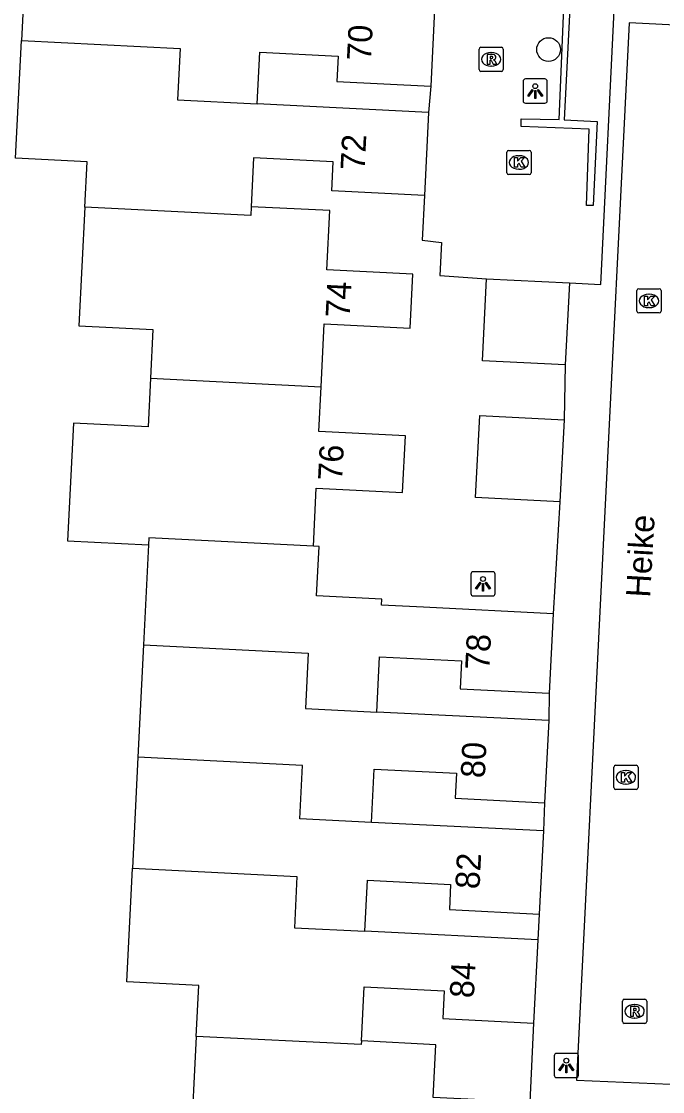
# Model space of a CAD drawing. Extents: x 162990 to 165007, y 383433 to 384336.
# Drawn here: x 164588.93 to 164615.44, y 383886.18 to 383930.44 of the extents above; entities that cross this region are included whole.
import ezdxf

# ---------------------------------------------------------------- set-up
doc = ezdxf.new("R2010")
doc.units = 0
for name, color, linetype in [('IMGEO_Boom', 7, 'Continuous'), ('IMGEO_Kolk', 7, 'Continuous'), ('IMGEO_Lichtpunt', 7, 'Continuous'), ('IMGEO_Muur', 7, 'Continuous'), ('IMGEO_Openbare_ruimte_label', 7, 'Continuous'), ('IMGEO_Pand', 7, 'Continuous'), ('IMGEO_Pand_nummerreeks', 7, 'Continuous'), ('IMGEO_Rijbaan_lokaal_open', 7, 'Continuous'), ('IMGEO_Rioolput', 7, 'Continuous'), ('IMGEO_Voetpad_open', 7, 'Continuous')]:
    doc.layers.add(name, color=color, linetype=linetype)

msp = doc.modelspace()

# ---------------------------------------------------------------- linework, layer by layer
at = {"layer": 'IMGEO_Boom'}
msp.add_circle((164610.726, 383929.273), 0.489, dxfattribs=at)
at = {"layer": 'IMGEO_Kolk'}
for p, q in [((164608.999, 383924.177), (164608.999, 383925.029)), ((164609.074, 383925.103), (164609.926, 383925.103)), ((164609.487, 383924.883), (164609.512, 383924.883)), ((164610, 383925.029), (164610, 383924.177)), ((164609.926, 383924.103), (164609.074, 383924.103)), ((164609.51, 383924.323), (164609.485, 383924.323)), ((164614.377, 383918.452), (164614.377, 383919.304)), ((164614.452, 383919.378), (164615.304, 383919.378)), ((164614.865, 383919.158), (164614.89, 383919.158)), ((164615.378, 383919.304), (164615.378, 383918.452)), ((164615.304, 383918.378), (164614.452, 383918.378)), ((164614.888, 383918.598), (164614.863, 383918.598)), ((164613.424, 383898.748), (164613.424, 383899.6)), ((164613.499, 383899.674), (164614.351, 383899.674)), ((164614.425, 383899.6), (164614.425, 383898.748)), ((164613.912, 383899.454), (164613.937, 383899.454)), ((164613.935, 383898.894), (164613.91, 383898.894)), ((164614.351, 383898.674), (164613.499, 383898.674))]:
    msp.add_line(p, q, dxfattribs=at)
for points in [[(164608.999, 383924.177), (164608.999, 383925.029)], [(164609.074, 383925.103), (164609.926, 383925.103)], [(164609.32, 383924.803), (164609.443, 383924.803), (164609.443, 383924.652), (164609.573, 383924.803), (164609.737, 383924.803), (164609.591, 383924.652), (164609.744, 383924.403), (164609.592, 383924.403), (164609.507, 383924.567), (164609.443, 383924.5), (164609.443, 383924.403), (164609.32, 383924.403), (164609.32, 383924.803)], [(164610, 383925.029), (164610, 383924.177)], [(164609.926, 383924.103), (164609.074, 383924.103)], [(164614.377, 383918.452), (164614.377, 383919.304)], [(164614.452, 383919.378), (164615.304, 383919.378)], [(164614.698, 383919.078), (164614.821, 383919.078), (164614.821, 383918.927), (164614.951, 383919.078), (164615.115, 383919.078), (164614.969, 383918.927), (164615.122, 383918.678), (164614.97, 383918.678), (164614.885, 383918.842), (164614.821, 383918.775), (164614.821, 383918.678), (164614.698, 383918.678), (164614.698, 383919.078)], [(164615.378, 383919.304), (164615.378, 383918.452)], [(164615.304, 383918.378), (164614.452, 383918.378)], [(164613.424, 383898.748), (164613.424, 383899.6)], [(164613.499, 383899.674), (164614.351, 383899.674)], [(164614.425, 383899.6), (164614.425, 383898.748)], [(164613.745, 383899.374), (164613.868, 383899.374), (164613.868, 383899.223), (164613.998, 383899.374), (164614.162, 383899.374), (164614.016, 383899.223), (164614.169, 383898.974), (164614.017, 383898.974), (164613.932, 383899.138), (164613.868, 383899.071), (164613.868, 383898.974), (164613.745, 383898.974), (164613.745, 383899.374)], [(164614.351, 383898.674), (164613.499, 383898.674)]]:
    msp.add_lwpolyline(points, dxfattribs=at)
for centre, start, end in [((164609.076, 383925.027), 91.552, 178.448), ((164609.076, 383925.027), 91.552, 178.448), ((164609.924, 383925.027), 1.552, 88.448), ((164609.924, 383925.027), 1.552, 88.448), ((164609.076, 383924.179), 181.552, 268.448), ((164609.076, 383924.179), 181.552, 268.448), ((164609.924, 383924.179), 271.552, 358.448), ((164609.924, 383924.179), 271.552, 358.448), ((164614.454, 383919.302), 91.552, 178.448), ((164614.454, 383919.302), 91.552, 178.448), ((164615.302, 383919.302), 1.552, 88.448), ((164615.302, 383919.302), 1.552, 88.448), ((164614.454, 383918.454), 181.552, 268.448), ((164614.454, 383918.454), 181.552, 268.448), ((164615.302, 383918.454), 271.552, 358.448), ((164615.302, 383918.454), 271.552, 358.448), ((164613.501, 383899.598), 91.552, 178.448), ((164613.501, 383899.598), 91.552, 178.448), ((164614.349, 383899.598), 1.552, 88.448), ((164614.349, 383899.598), 1.552, 88.448), ((164613.501, 383898.75), 181.552, 268.448), ((164613.501, 383898.75), 181.552, 268.448), ((164614.349, 383898.75), 271.552, 358.448), ((164614.349, 383898.75), 271.552, 358.448)]:
    msp.add_arc(centre, 0.0765, start, end, dxfattribs=at)
for centre, major_axis, ratio, start_param, end_param in [((164609.486, 383924.603), (-0.387, 0.002), 0.722429, 4.712389, 7.853982), ((164609.511, 383924.603), (-0.39, 0.002), 0.717154, 1.570796, 4.712389), ((164614.864, 383918.878), (-0.387, 0.002), 0.722429, 4.712389, 7.853982), ((164614.889, 383918.878), (-0.39, 0.002), 0.717154, 1.570796, 4.712389), ((164613.911, 383899.174), (-0.387, 0.002), 0.722429, 4.712389, 7.853982), ((164613.936, 383899.174), (-0.39, 0.002), 0.717154, 1.570796, 4.712389)]:
    msp.add_ellipse(centre, major_axis=major_axis, ratio=ratio, start_param=start_param, end_param=end_param, dxfattribs=at)
at = {"layer": 'IMGEO_Lichtpunt'}
for p, q in [((164609.675, 383927.96), (164609.675, 383927.153)), ((164609.675, 383927.96), (164609.675, 383927.153)), ((164610.577, 383928.055), (164609.769, 383928.055)), ((164610.577, 383928.055), (164609.769, 383928.055)), ((164610.671, 383927.153), (164610.671, 383927.96)), ((164610.671, 383927.153), (164610.671, 383927.96)), ((164609.769, 383927.059), (164610.577, 383927.059)), ((164609.769, 383927.059), (164610.577, 383927.059)), ((164607.518, 383907.579), (164607.518, 383906.772)), ((164607.518, 383907.579), (164607.518, 383906.772)), ((164608.42, 383907.674), (164607.612, 383907.674)), ((164608.42, 383907.674), (164607.612, 383907.674)), ((164608.514, 383906.772), (164608.514, 383907.579)), ((164608.514, 383906.772), (164608.514, 383907.579)), ((164607.612, 383906.678), (164608.42, 383906.678)), ((164607.612, 383906.678), (164608.42, 383906.678)), ((164610.961, 383887.66), (164610.961, 383886.853)), ((164610.961, 383887.66), (164610.961, 383886.853)), ((164611.863, 383887.755), (164611.055, 383887.755)), ((164611.863, 383887.755), (164611.055, 383887.755)), ((164611.957, 383886.853), (164611.957, 383887.66)), ((164611.957, 383886.853), (164611.957, 383887.66)), ((164611.055, 383886.759), (164611.863, 383886.759)), ((164611.055, 383886.759), (164611.863, 383886.759))]:
    msp.add_line(p, q, dxfattribs=at)
for points in [[(164610.049, 383927.624), (164610.088, 383927.596), (164609.9, 383927.334), (164609.862, 383927.361), (164610.049, 383927.624)], [(164610.151, 383927.576), (164610.198, 383927.576), (164610.198, 383927.254), (164610.151, 383927.254), (164610.151, 383927.576)], [(164610.261, 383927.596), (164610.299, 383927.623), (164610.486, 383927.361), (164610.447, 383927.333), (164610.261, 383927.596)], [(164607.892, 383907.243), (164607.931, 383907.215), (164607.743, 383906.953), (164607.705, 383906.98), (164607.892, 383907.243)], [(164607.994, 383907.195), (164608.041, 383907.195), (164608.041, 383906.873), (164607.994, 383906.873), (164607.994, 383907.195)], [(164608.104, 383907.215), (164608.142, 383907.242), (164608.329, 383906.98), (164608.29, 383906.952), (164608.104, 383907.215)], [(164611.335, 383887.324), (164611.374, 383887.296), (164611.186, 383887.034), (164611.148, 383887.061), (164611.335, 383887.324)], [(164611.437, 383887.276), (164611.484, 383887.276), (164611.484, 383886.954), (164611.437, 383886.954), (164611.437, 383887.276)], [(164611.547, 383887.296), (164611.585, 383887.323), (164611.772, 383887.061), (164611.733, 383887.033), (164611.547, 383887.296)]]:
    msp.add_lwpolyline(points, dxfattribs=at)
for centre in [(164610.174, 383927.758), (164608.017, 383907.377), (164611.46, 383887.458)]:
    msp.add_circle(centre, 0.0994, dxfattribs=at)
for centre, start, end in [((164609.769, 383927.96), 90, 180), ((164609.769, 383927.96), 90, 180), ((164610.577, 383927.96), 0, 90), ((164610.577, 383927.96), 0, 90), ((164609.769, 383927.153), 180, 270), ((164609.769, 383927.153), 180, 270), ((164610.577, 383927.153), 270, 0), ((164610.577, 383927.153), 270, 360), ((164607.612, 383907.579), 90, 180), ((164607.612, 383907.579), 90, 180), ((164608.42, 383907.579), 0, 90), ((164608.42, 383907.579), 0, 90), ((164607.612, 383906.772), 180, 270), ((164607.612, 383906.772), 180, 270), ((164608.42, 383906.772), 270, 0), ((164608.42, 383906.772), 270, 360), ((164611.055, 383887.66), 90, 180), ((164611.055, 383887.66), 90, 180), ((164611.863, 383887.66), 0, 90), ((164611.863, 383887.66), 0, 90), ((164611.055, 383886.853), 180, 270), ((164611.055, 383886.853), 180, 270), ((164611.863, 383886.853), 270, 0), ((164611.863, 383886.853), 270, 360)]:
    msp.add_arc(centre, 0.0946, start, end, dxfattribs=at)
at = {"layer": 'IMGEO_Muur'}
msp.add_lwpolyline([(164612.293, 383922.827), (164612.407, 383925.974), (164609.598, 383926.088), (164609.598, 383926.405), (164611.163, 383926.375), (164611.357, 383930.994), (164611.605, 383930.981), (164611.374, 383926.369), (164612.741, 383926.3), (164612.568, 383922.828), (164612.293, 383922.827)], dxfattribs=at)
at = {"layer": 'IMGEO_Pand'}
for points in [[(164589.169, 383934.32), (164588.935, 383929.646)], [(164606.029, 383931.213), (164605.856, 383927.756)], [(164591.553, 383922.752), (164591.647, 383924.633), (164588.692, 383924.78), (164588.935, 383929.646)], [(164588.935, 383929.646), (164595.494, 383929.322), (164595.387, 383927.195), (164598.677, 383927.03)], [(164598.677, 383927.03), (164598.784, 383929.162), (164602.025, 383928.999), (164601.973, 383927.951), (164605.856, 383927.756)], [(164605.763, 383926.676), (164598.677, 383927.03)], [(164605.763, 383926.676), (164605.591, 383923.243)], [(164605.591, 383923.243), (164601.759, 383923.435), (164601.818, 383924.624), (164598.53, 383924.788), (164598.429, 383922.774)], [(164591.553, 383922.752), (164591.307, 383917.853), (164594.369, 383917.7), (164594.268, 383915.685)], [(164598.429, 383922.774), (164598.411, 383922.404), (164591.553, 383922.752)], [(164601.323, 383915.326), (164601.453, 383917.929), (164605.005, 383917.751), (164605.117, 383919.985), (164601.56, 383920.163), (164601.683, 383922.611), (164598.429, 383922.774)], [(164611.417, 383916.227), (164607.996, 383916.398), (164608.166, 383919.797)], [(164608.166, 383919.797), (164611.587, 383919.626)], [(164611.587, 383919.626), (164611.417, 383916.227)], [(164594.268, 383915.685), (164594.167, 383913.668), (164591.078, 383913.823), (164590.835, 383908.959), (164594.188, 383908.791)], [(164594.268, 383915.685), (164601.323, 383915.326)], [(164601.003, 383908.736), (164601.123, 383911.134), (164604.689, 383910.956), (164604.806, 383913.295), (164601.23, 383913.474), (164601.323, 383915.326)], [(164611.196, 383910.566), (164607.711, 383910.741), (164607.881, 383914.138), (164611.366, 383913.964)], [(164611.366, 383913.964), (164611.196, 383910.566)], [(164601.003, 383908.736), (164594.204, 383909.08), (164594.188, 383908.791)], [(164594.188, 383908.791), (164593.981, 383904.649)], [(164610.915, 383905.938), (164605.553, 383906.207), (164603.815, 383906.294), (164603.828, 383906.542), (164601.131, 383906.677), (164601.234, 383908.724), (164601.003, 383908.736)], [(164610.915, 383905.938), (164610.75, 383902.652)], [(164593.981, 383904.649), (164593.749, 383900.003)], [(164593.981, 383904.649), (164600.784, 383904.308), (164600.669, 383902.023), (164603.619, 383901.876)], [(164603.619, 383901.876), (164603.733, 383904.158), (164607.127, 383903.988), (164607.069, 383902.837), (164610.75, 383902.652)], [(164610.731, 383901.52), (164603.619, 383901.876)], [(164610.731, 383901.52), (164610.561, 383898.126)], [(164593.749, 383900.003), (164593.519, 383895.415)], [(164603.404, 383897.312), (164600.441, 383897.458), (164600.551, 383899.663), (164593.749, 383900.003)], [(164603.404, 383897.312), (164603.515, 383899.517), (164606.914, 383899.347), (164606.862, 383898.311), (164610.561, 383898.126)], [(164610.511, 383896.956), (164603.404, 383897.312)], [(164610.511, 383896.956), (164610.338, 383893.516)], [(164596.16, 383888.462), (164596.265, 383890.564), (164593.284, 383890.713), (164593.519, 383895.415)], [(164593.519, 383895.415), (164600.321, 383895.069), (164600.215, 383892.95), (164603.135, 383892.807)], [(164603.135, 383892.807), (164603.241, 383894.919), (164606.677, 383894.747), (164606.625, 383893.702), (164610.338, 383893.516)], [(164610.279, 383892.449), (164603.135, 383892.807)], [(164610.279, 383892.449), (164610.107, 383889.006)], [(164602.985, 383888.271), (164603.097, 383890.515), (164606.41, 383890.35), (164606.352, 383889.194), (164610.107, 383889.006)], [(164596.16, 383888.462), (164595.924, 383883.747), (164598.925, 383883.597), (164598.827, 383881.626)], [(164602.985, 383888.271), (164602.978, 383888.12), (164596.16, 383888.462)], [(164609.955, 383885.74), (164605.959, 383885.94), (164606.068, 383888.117), (164602.985, 383888.271)]]:
    msp.add_lwpolyline(points, dxfattribs=at)
at = {"layer": 'IMGEO_Rijbaan_lokaal_open'}
msp.add_lwpolyline([(164669.043, 383927.587), (164669.041, 383927.587), (164641.19, 383929.008), (164614.054, 383930.38), (164611.881, 383886.647), (164615.768, 383886.479)], dxfattribs=at)
at = {"layer": 'IMGEO_Rioolput'}
for p, q in [((164607.851, 383928.442), (164607.851, 383929.294)), ((164607.926, 383929.368), (164608.778, 383929.368)), ((164608.852, 383929.294), (164608.852, 383928.442)), ((164608.339, 383929.148), (164608.364, 383929.148)), ((164608.778, 383928.368), (164607.926, 383928.368)), ((164608.362, 383928.588), (164608.337, 383928.588)), ((164613.782, 383889.071), (164613.782, 383889.923)), ((164613.857, 383889.997), (164614.709, 383889.997)), ((164614.783, 383889.923), (164614.783, 383889.071)), ((164614.27, 383889.777), (164614.295, 383889.777)), ((164614.709, 383888.997), (164613.857, 383888.997)), ((164614.293, 383889.217), (164614.268, 383889.217))]:
    msp.add_line(p, q, dxfattribs=at)
for points in [[(164607.851, 383928.442), (164607.851, 383929.294)], [(164607.926, 383929.368), (164608.778, 383929.368)], [(164608.852, 383929.294), (164608.852, 383928.442)], [(164608.44, 383929.066), (164608.188, 383929.068), (164608.188, 383928.668)], [(164608.188, 383928.668), (164608.312, 383928.668), (164608.312, 383928.83), (164608.323, 383928.83)], [(164608.366, 383928.987), (164608.312, 383928.987), (164608.312, 383928.906)], [(164608.312, 383928.906), (164608.364, 383928.906)], [(164608.37, 383928.801), (164608.441, 383928.668), (164608.581, 383928.668), (164608.516, 383928.794)], [(164608.778, 383928.368), (164607.926, 383928.368)], [(164613.782, 383889.071), (164613.782, 383889.923)], [(164613.857, 383889.997), (164614.709, 383889.997)], [(164614.783, 383889.923), (164614.783, 383889.071)], [(164614.371, 383889.695), (164614.119, 383889.697), (164614.119, 383889.297)], [(164614.119, 383889.297), (164614.243, 383889.297), (164614.243, 383889.459), (164614.254, 383889.459)], [(164614.297, 383889.616), (164614.243, 383889.616), (164614.243, 383889.535)], [(164614.243, 383889.535), (164614.295, 383889.535)], [(164614.301, 383889.43), (164614.372, 383889.297), (164614.512, 383889.297), (164614.447, 383889.423)], [(164614.709, 383888.997), (164613.857, 383888.997)]]:
    msp.add_lwpolyline(points, dxfattribs=at)
for centre, radius, start, end in [((164607.928, 383929.292), 0.0765, 91.552, 178.448), ((164607.928, 383929.292), 0.0765, 91.552, 178.448), ((164608.776, 383929.292), 0.0765, 1.552, 88.448), ((164608.776, 383929.292), 0.0765, 1.552, 88.448), ((164608.322, 383928.777), 0.0533, 26.0293, 88.6989), ((164608.348, 383929.095), 0.19, 274.7715, 282.9687), ((164608.372, 383928.891), 0.0964, 77.0061, 93.1865), ((164608.386, 383928.948), 0.0378, 276.6634, 79.6772), ((164608.439, 383928.956), 0.109, 350.3612, 89.416), ((164608.437, 383928.956), 0.112, 277.5842, 350.9817), ((164608.421, 383928.741), 0.108, 29.5134, 73.7905), ((164607.928, 383928.444), 0.0765, 181.552, 268.448), ((164607.928, 383928.444), 0.0765, 181.552, 268.448), ((164608.776, 383928.444), 0.0765, 271.552, 358.448), ((164608.776, 383928.444), 0.0765, 271.552, 358.448), ((164613.859, 383889.921), 0.0765, 91.552, 178.448), ((164613.859, 383889.921), 0.0765, 91.552, 178.448), ((164614.707, 383889.921), 0.0765, 1.552, 88.448), ((164614.707, 383889.921), 0.0765, 1.552, 88.448), ((164614.253, 383889.406), 0.0533, 26.0293, 88.6989), ((164614.279, 383889.724), 0.19, 274.7715, 282.9687), ((164614.303, 383889.52), 0.0964, 77.0061, 93.1865), ((164614.317, 383889.577), 0.0378, 276.6634, 79.6772), ((164614.37, 383889.585), 0.109, 350.3612, 89.416), ((164614.368, 383889.585), 0.112, 277.5842, 350.9817), ((164614.352, 383889.37), 0.108, 29.5134, 73.7905), ((164613.859, 383889.073), 0.0765, 181.552, 268.448), ((164613.859, 383889.073), 0.0765, 181.552, 268.448), ((164614.707, 383889.073), 0.0765, 271.552, 358.448), ((164614.707, 383889.073), 0.0765, 271.552, 358.448)]:
    msp.add_arc(centre, radius, start, end, dxfattribs=at)
for centre, major_axis, ratio, start_param, end_param in [((164608.338, 383928.868), (-0.387, 0.002), 0.722429, 4.712389, 7.853982), ((164608.363, 383928.868), (-0.39, 0.002), 0.717154, 1.570796, 4.712389), ((164614.269, 383889.497), (-0.387, 0.002), 0.722429, 4.712389, 7.853982), ((164614.294, 383889.497), (-0.39, 0.002), 0.717154, 1.570796, 4.712389)]:
    msp.add_ellipse(centre, major_axis=major_axis, ratio=ratio, start_param=start_param, end_param=end_param, dxfattribs=at)
at = {"layer": 'IMGEO_Voetpad_open'}
for points in [[(164611.587, 383919.626), (164612.891, 383919.562), (164613.485, 383931.758)], [(164605.856, 383927.756), (164605.763, 383926.676)], [(164605.591, 383923.243), (164605.495, 383921.385), (164606.295, 383921.295), (164606.227, 383919.922), (164608.166, 383919.797)], [(164611.417, 383916.227), (164611.366, 383913.964)], [(164611.196, 383910.566), (164610.915, 383905.938)], [(164610.75, 383902.652), (164610.731, 383901.52)], [(164610.561, 383898.126), (164610.511, 383896.956)], [(164610.338, 383893.516), (164610.279, 383892.449)], [(164610.107, 383889.006), (164609.955, 383885.74)]]:
    msp.add_lwpolyline(points, dxfattribs=at)

# ---------------------------------------------------------------- texts
at = {"layer": 'IMGEO_Openbare_ruimte_label'}
msp.add_text('Heike', height=1, rotation=86.7311, dxfattribs=at).set_placement((164614.922, 383906.593))
at = {"layer": 'IMGEO_Pand_nummerreeks'}
for s, rotation, p in [('70', 87.1351, (164603.384, 383928.788)), ('72', 87.1318, (164603.119, 383924.258)), ('74', 87.1299, (164602.503, 383918.169)), ('76', 87.1364, (164602.189, 383911.426)), ('78', 87.1254, (164608.274, 383903.599)), ('80', 87.1325, (164608.088, 383899.127)), ('82', 87.121, (164607.866, 383894.535)), ('84', 87.1401, (164607.635, 383890.028))]:
    msp.add_text(s, height=1, rotation=rotation, dxfattribs=at).set_placement(p)

doc.saveas('drawing.dxf')
